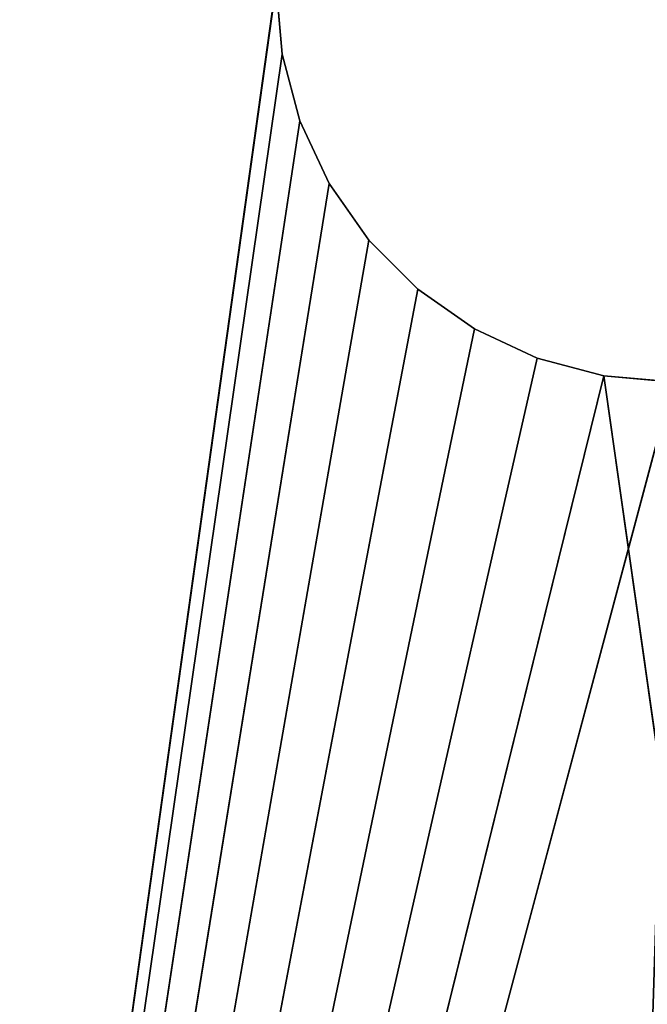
# Model space of a CAD drawing. Extents: x 3 to 633, y 2 to 332.
# Tile 374 of 571: x 621.04 to 624.99, y 36.3 to 42.5. Entities that reach past the tile are written whole.
import ezdxf

# ---------------------------------------------------------------- set-up
doc = ezdxf.new("R2010")
doc.units = 0
doc.header["$LTSCALE"] = 2.54
doc.layers.get('0').update_dxf_attribs({"color": 13, "linetype": 'CONTINUOUS'})

# ---------------------------------------------------------------- blocks, each defined once
blk = doc.blocks.new('P__KA_WN_KOWA_CAVELLA_60X3')
at = {"color": 0}
for p, q in [((622.65, 42.7207, 109.0143), (619.15, 17.7207, 109.0143)), ((622.65, 42.7207, 109.0143), (619.15, 17.7207, 109.0143)), ((622.65, 42.7207, 110.0143), (619.15, 17.7207, 110.0143)), ((622.65, 42.7207, 110.0143), (619.15, 17.7207, 110.0143)), ((622.65, 42.7207, 109.0143), (622.688, 42.2866, 109.0143)), ((622.688, 42.2866, 110.0143), (622.65, 42.7207, 110.0143)), ((622.688, 42.2866, 109.0143), (622.65, 42.7207, 110.0143)), ((622.688, 42.2866, 110.0143), (622.65, 42.7207, 110.0143)), ((622.688, 42.2866, 109.0143), (622.65, 42.7207, 110.0143)), ((622.65, 42.7207, 109.0143), (622.688, 42.2866, 109.0143)), ((622.688, 42.2866, 109.0143), (619.15, 17.7207, 109.0143)), ((622.688, 42.2866, 109.0143), (619.15, 17.7207, 109.0143)), ((622.688, 42.2866, 110.0143), (619.15, 17.7207, 110.0143)), ((622.688, 42.2866, 110.0143), (619.15, 17.7207, 110.0143)), ((622.688, 42.2866, 109.0143), (622.8007, 41.8657, 109.0143)), ((622.8007, 41.8657, 110.0143), (622.688, 42.2866, 110.0143)), ((622.8007, 41.8657, 109.0143), (622.688, 42.2866, 110.0143)), ((622.8007, 41.8657, 110.0143), (622.688, 42.2866, 110.0143)), ((622.8007, 41.8657, 109.0143), (622.688, 42.2866, 110.0143)), ((622.688, 42.2866, 109.0143), (622.8007, 41.8657, 109.0143)), ((622.688, 42.2866, 109.0143), (622.688, 42.2866, 110.0143)), ((622.688, 42.2866, 109.0143), (622.688, 42.2866, 110.0143)), ((619.15, 17.7207, 109.0143), (622.8007, 41.8657, 109.0143)), ((619.15, 17.7207, 109.0143), (622.8007, 41.8657, 109.0143)), ((622.8007, 41.8657, 110.0143), (619.15, 17.7207, 110.0143)), ((622.8007, 41.8657, 110.0143), (619.15, 17.7207, 110.0143)), ((622.8007, 41.8657, 109.0143), (622.9849, 41.4707, 109.0143)), ((622.9849, 41.4707, 110.0143), (622.8007, 41.8657, 110.0143)), ((622.9849, 41.4707, 109.0143), (622.8007, 41.8657, 110.0143)), ((622.9849, 41.4707, 110.0143), (622.8007, 41.8657, 110.0143)), ((622.9849, 41.4707, 109.0143), (622.8007, 41.8657, 110.0143)), ((622.8007, 41.8657, 109.0143), (622.9849, 41.4707, 109.0143)), ((622.8007, 41.8657, 109.0143), (622.8007, 41.8657, 110.0143)), ((622.8007, 41.8657, 109.0143), (622.8007, 41.8657, 110.0143)), ((622.9849, 41.4707, 109.0143), (619.15, 17.7207, 109.0143)), ((622.9849, 41.4707, 109.0143), (619.15, 17.7207, 109.0143)), ((622.9849, 41.4707, 110.0143), (619.15, 17.7207, 110.0143)), ((622.9849, 41.4707, 110.0143), (619.15, 17.7207, 110.0143)), ((622.9849, 41.4707, 109.0143), (623.2349, 41.1137, 109.0143)), ((623.2349, 41.1137, 110.0143), (622.9849, 41.4707, 110.0143)), ((623.2349, 41.1137, 109.0143), (622.9849, 41.4707, 110.0143)), ((623.2349, 41.1137, 110.0143), (622.9849, 41.4707, 110.0143)), ((623.2349, 41.1137, 109.0143), (622.9849, 41.4707, 110.0143)), ((622.9849, 41.4707, 109.0143), (623.2349, 41.1137, 109.0143)), ((622.9849, 41.4707, 109.0143), (622.9849, 41.4707, 110.0143)), ((622.9849, 41.4707, 109.0143), (622.9849, 41.4707, 110.0143)), ((623.2349, 41.1137, 109.0143), (619.15, 17.7207, 109.0143)), ((623.2349, 41.1137, 109.0143), (619.15, 17.7207, 109.0143)), ((619.15, 17.7207, 110.0143), (623.2349, 41.1137, 110.0143)), ((619.15, 17.7207, 110.0143), (623.2349, 41.1137, 110.0143)), ((623.2349, 41.1137, 109.0143), (623.543, 40.8056, 109.0143)), ((623.543, 40.8056, 110.0143), (623.2349, 41.1137, 110.0143)), ((623.543, 40.8056, 109.0143), (623.2349, 41.1137, 110.0143)), ((623.543, 40.8056, 110.0143), (623.2349, 41.1137, 110.0143)), ((623.543, 40.8056, 109.0143), (623.2349, 41.1137, 110.0143)), ((623.2349, 41.1137, 109.0143), (623.543, 40.8056, 109.0143)), ((623.2349, 41.1137, 109.0143), (623.2349, 41.1137, 110.0143)), ((623.2349, 41.1137, 109.0143), (623.2349, 41.1137, 110.0143)), ((623.543, 40.8056, 109.0143), (619.15, 17.7207, 109.0143)), ((623.543, 40.8056, 109.0143), (619.15, 17.7207, 109.0143)), ((623.543, 40.8056, 110.0143), (619.15, 17.7207, 110.0143)), ((623.543, 40.8056, 110.0143), (619.15, 17.7207, 110.0143)), ((623.543, 40.8056, 109.0143), (623.9, 40.5556, 109.0143)), ((623.9, 40.5556, 110.0143), (623.543, 40.8056, 110.0143)), ((623.9, 40.5556, 109.0143), (623.543, 40.8056, 110.0143)), ((623.9, 40.5556, 110.0143), (623.543, 40.8056, 110.0143)), ((623.9, 40.5556, 109.0143), (623.543, 40.8056, 110.0143)), ((623.543, 40.8056, 109.0143), (623.9, 40.5556, 109.0143)), ((623.543, 40.8056, 109.0143), (623.543, 40.8056, 110.0143)), ((623.543, 40.8056, 109.0143), (623.543, 40.8056, 110.0143)), ((623.9, 40.5556, 109.0143), (619.15, 17.7207, 109.0143)), ((623.9, 40.5556, 109.0143), (619.15, 17.7207, 109.0143)), ((623.9, 40.5556, 110.0143), (619.15, 17.7207, 110.0143)), ((623.9, 40.5556, 110.0143), (619.15, 17.7207, 110.0143)), ((623.9, 40.5556, 109.0143), (624.2949, 40.3715, 109.0143)), ((624.2949, 40.3715, 110.0143), (623.9, 40.5556, 110.0143)), ((624.2949, 40.3715, 109.0143), (623.9, 40.5556, 110.0143)), ((624.2949, 40.3715, 110.0143), (623.9, 40.5556, 110.0143)), ((624.2949, 40.3715, 109.0143), (623.9, 40.5556, 110.0143)), ((623.9, 40.5556, 109.0143), (624.2949, 40.3715, 109.0143)), ((623.9, 40.5556, 109.0143), (623.9, 40.5556, 110.0143)), ((623.9, 40.5556, 109.0143), (623.9, 40.5556, 110.0143)), ((624.2949, 40.3715, 109.0143), (619.15, 17.7207, 109.0143)), ((624.2949, 40.3715, 109.0143), (619.15, 17.7207, 109.0143)), ((624.2949, 40.3715, 110.0143), (619.15, 17.7207, 110.0143)), ((624.2949, 40.3715, 110.0143), (619.15, 17.7207, 110.0143)), ((624.2949, 40.3715, 109.0143), (624.7159, 40.2587, 109.0143)), ((624.7159, 40.2587, 110.0143), (624.2949, 40.3715, 110.0143)), ((624.7159, 40.2587, 109.0143), (624.2949, 40.3715, 110.0143)), ((624.7159, 40.2587, 110.0143), (624.2949, 40.3715, 110.0143)), ((624.7159, 40.2587, 109.0143), (624.2949, 40.3715, 110.0143)), ((624.2949, 40.3715, 109.0143), (624.7159, 40.2587, 109.0143)), ((624.2949, 40.3715, 109.0143), (624.2949, 40.3715, 110.0143)), ((624.2949, 40.3715, 109.0143), (624.2949, 40.3715, 110.0143)), ((624.7159, 40.2587, 109.0143), (619.15, 17.7207, 109.0143)), ((624.7159, 40.2587, 109.0143), (619.15, 17.7207, 109.0143)), ((624.7159, 40.2587, 110.0143), (619.15, 17.7207, 110.0143)), ((624.7159, 40.2587, 110.0143), (619.15, 17.7207, 110.0143)), ((625.15, 40.2207, 110.0143), (619.15, 17.7207, 110.0143)), ((625.15, 40.2207, 110.0143), (619.15, 17.7207, 110.0143)), ((624.7159, 40.2587, 109.0143), (628.2852, 15.1171, 109.0143)), ((624.7159, 40.2587, 109.0143), (628.2852, 15.1171, 109.0143)), ((624.7159, 40.2587, 109.0143), (625.15, 40.2207, 109.0143)), ((625.15, 40.2207, 110.0143), (624.7159, 40.2587, 110.0143)), ((625.15, 40.2207, 109.0143), (624.7159, 40.2587, 110.0143)), ((625.15, 40.2207, 110.0143), (624.7159, 40.2587, 110.0143)), ((625.15, 40.2207, 109.0143), (624.7159, 40.2587, 110.0143)), ((624.7159, 40.2587, 109.0143), (625.15, 40.2207, 109.0143)), ((624.7159, 40.2587, 109.0143), (624.7159, 40.2587, 110.0143)), ((624.7159, 40.2587, 109.0143), (624.7159, 40.2587, 110.0143))]:
    blk.add_line(p, q, dxfattribs=at)
mesh = blk.add_polyface(dxfattribs=at)
corners = [(633.15, 326.65, 113.0143), (617.65, 315.15, 113.0143), (633.15, 6.65, 113.0143)]
mesh.append_faces([[corners[k] for k in face] for face in [(0, 1, 2)]], dxfattribs={"color": 0})
mesh = blk.add_polyface(dxfattribs=at)
corners = [(633.15, 6.65, 110.0143), (617.65, 18.15, 110.0143), (633.15, 326.65, 110.0143)]
mesh.append_faces([[corners[k] for k in face] for face in [(0, 1, 2)]], dxfattribs={"color": 0})
mesh = blk.add_polyface(dxfattribs=at)
corners = [(633.15, 326.65, 110.0143), (617.65, 18.15, 110.0143), (617.65, 315.15, 110.0143)]
mesh.append_faces([[corners[k] for k in face] for face in [(0, 1, 2)]], dxfattribs={"color": 0})
mesh = blk.add_polyface(dxfattribs=at)
corners = [(622.65, 42.7207, 109.0143), (619.15, 17.7207, 109.0143), (619.15, 315.5793, 109.0143)]
mesh.append_faces([[corners[k] for k in face] for face in [(0, 1, 2)]], dxfattribs={"color": 0})
mesh = blk.add_polyface(dxfattribs=at)
corners = [(622.65, 290.5793, 110.0143), (619.15, 315.5793, 110.0143), (619.15, 17.7207, 110.0143)]
mesh.append_faces([[corners[k] for k in face] for face in [(0, 1, 2)]], dxfattribs={"color": 0})
mesh = blk.add_polyface(dxfattribs=at)
corners = [(633.15, 6.65, 113.0143), (617.65, 315.15, 113.0143), (617.65, 18.15, 113.0143)]
mesh.append_faces([[corners[k] for k in face] for face in [(0, 1, 2)]], dxfattribs={"color": 0})
mesh = blk.add_polyface(dxfattribs=at)
corners = [(622.688, 290.1452, 110.0143), (622.65, 290.5793, 110.0143), (619.15, 17.7207, 110.0143)]
mesh.append_faces([[corners[k] for k in face] for face in [(0, 1, 2)]], dxfattribs={"color": 0})
mesh = blk.add_polyface(dxfattribs=at)
corners = [(622.688, 290.1452, 110.0143), (619.15, 17.7207, 110.0143), (622.65, 166.65, 110.0143)]
mesh.append_faces([[corners[k] for k in face] for face in [(0, 1, 2)]], dxfattribs={"color": 0})
mesh = blk.add_polyface(dxfattribs=at)
corners = [(622.688, 166.2159, 110.0143), (622.65, 166.65, 110.0143), (619.15, 17.7207, 110.0143)]
mesh.append_faces([[corners[k] for k in face] for face in [(0, 1, 2)]], dxfattribs={"color": 0})
mesh = blk.add_polyface(dxfattribs=at)
corners = [(622.8007, 165.795, 110.0143), (622.688, 166.2159, 110.0143), (619.15, 17.7207, 110.0143)]
mesh.append_faces([[corners[k] for k in face] for face in [(0, 1, 2)]], dxfattribs={"color": 0})
mesh = blk.add_polyface(dxfattribs=at)
corners = [(622.9849, 165.4, 110.0143), (622.8007, 165.795, 110.0143), (619.15, 17.7207, 110.0143)]
mesh.append_faces([[corners[k] for k in face] for face in [(0, 1, 2)]], dxfattribs={"color": 0})
mesh = blk.add_polyface(dxfattribs=at)
corners = [(623.2349, 165.043, 110.0143), (622.9849, 165.4, 110.0143), (619.15, 17.7207, 110.0143)]
mesh.append_faces([[corners[k] for k in face] for face in [(0, 1, 2)]], dxfattribs={"color": 0})
mesh = blk.add_polyface(dxfattribs=at)
corners = [(623.543, 164.7349, 110.0143), (623.2349, 165.043, 110.0143), (619.15, 17.7207, 110.0143)]
mesh.append_faces([[corners[k] for k in face] for face in [(0, 1, 2)]], dxfattribs={"color": 0})
mesh = blk.add_polyface(dxfattribs=at)
corners = [(623.9, 164.4849, 110.0143), (623.543, 164.7349, 110.0143), (619.15, 17.7207, 110.0143)]
mesh.append_faces([[corners[k] for k in face] for face in [(0, 1, 2)]], dxfattribs={"color": 0})
mesh = blk.add_polyface(dxfattribs=at)
corners = [(624.2949, 164.3008, 110.0143), (623.9, 164.4849, 110.0143), (619.15, 17.7207, 110.0143)]
mesh.append_faces([[corners[k] for k in face] for face in [(0, 1, 2)]], dxfattribs={"color": 0})
mesh = blk.add_polyface(dxfattribs=at)
corners = [(624.7159, 164.188, 110.0143), (624.2949, 164.3008, 110.0143), (619.15, 17.7207, 110.0143)]
mesh.append_faces([[corners[k] for k in face] for face in [(0, 1, 2)]], dxfattribs={"color": 0})
mesh = blk.add_polyface(dxfattribs=at)
corners = [(625.15, 164.15, 110.0143), (624.7159, 164.188, 110.0143), (619.15, 17.7207, 110.0143)]
mesh.append_faces([[corners[k] for k in face] for face in [(0, 1, 2)]], dxfattribs={"color": 0})
mesh = blk.add_polyface(dxfattribs=at)
corners = [(625.15, 164.15, 110.0143), (619.15, 17.7207, 110.0143), (622.65, 42.7207, 110.0143)]
mesh.append_faces([[corners[k] for k in face] for face in [(0, 1, 2)]], dxfattribs={"color": 0})
mesh = blk.add_polyface(dxfattribs=at)
corners = [(622.688, 42.2866, 109.0143), (619.15, 17.7207, 109.0143), (622.65, 42.7207, 109.0143)]
mesh.append_faces([[corners[k] for k in face] for face in [(0, 1, 2)]], dxfattribs={"color": 0})
mesh = blk.add_polyface(dxfattribs=at)
corners = [(622.688, 42.2866, 110.0143), (622.65, 42.7207, 110.0143), (619.15, 17.7207, 110.0143)]
mesh.append_faces([[corners[k] for k in face] for face in [(0, 1, 2)]], dxfattribs={"color": 0})
mesh = blk.add_polyface(dxfattribs=at)
corners = [(622.65, 42.7207, 110.0143), (622.688, 42.2866, 110.0143), (622.688, 42.2866, 109.0143)]
mesh.append_faces([[corners[k] for k in face] for face in [(0, 1, 2)]], dxfattribs={"color": 0})
mesh = blk.add_polyface(dxfattribs=at)
corners = [(622.65, 42.7207, 110.0143), (622.688, 42.2866, 109.0143), (622.65, 42.7207, 109.0143)]
mesh.append_faces([[corners[k] for k in face] for face in [(0, 1, 2)]], dxfattribs={"color": 0})
mesh = blk.add_polyface(dxfattribs=at)
corners = [(622.8007, 41.8657, 109.0143), (619.15, 17.7207, 109.0143), (622.688, 42.2866, 109.0143)]
mesh.append_faces([[corners[k] for k in face] for face in [(0, 1, 2)]], dxfattribs={"color": 0})
mesh = blk.add_polyface(dxfattribs=at)
corners = [(622.8007, 41.8657, 110.0143), (622.688, 42.2866, 110.0143), (619.15, 17.7207, 110.0143)]
mesh.append_faces([[corners[k] for k in face] for face in [(0, 1, 2)]], dxfattribs={"color": 0})
mesh = blk.add_polyface(dxfattribs=at)
corners = [(622.688, 42.2866, 110.0143), (622.8007, 41.8657, 110.0143), (622.8007, 41.8657, 109.0143)]
mesh.append_faces([[corners[k] for k in face] for face in [(0, 1, 2)]], dxfattribs={"color": 0})
mesh = blk.add_polyface(dxfattribs=at)
corners = [(622.688, 42.2866, 110.0143), (622.8007, 41.8657, 109.0143), (622.688, 42.2866, 109.0143)]
mesh.append_faces([[corners[k] for k in face] for face in [(0, 1, 2)]], dxfattribs={"color": 0})
mesh = blk.add_polyface(dxfattribs=at)
corners = [(622.9849, 41.4707, 109.0143), (619.15, 17.7207, 109.0143), (622.8007, 41.8657, 109.0143)]
mesh.append_faces([[corners[k] for k in face] for face in [(0, 1, 2)]], dxfattribs={"color": 0})
mesh = blk.add_polyface(dxfattribs=at)
corners = [(622.9849, 41.4707, 110.0143), (622.8007, 41.8657, 110.0143), (619.15, 17.7207, 110.0143)]
mesh.append_faces([[corners[k] for k in face] for face in [(0, 1, 2)]], dxfattribs={"color": 0})
mesh = blk.add_polyface(dxfattribs=at)
corners = [(622.8007, 41.8657, 110.0143), (622.9849, 41.4707, 110.0143), (622.9849, 41.4707, 109.0143)]
mesh.append_faces([[corners[k] for k in face] for face in [(0, 1, 2)]], dxfattribs={"color": 0})
mesh = blk.add_polyface(dxfattribs=at)
corners = [(622.8007, 41.8657, 110.0143), (622.9849, 41.4707, 109.0143), (622.8007, 41.8657, 109.0143)]
mesh.append_faces([[corners[k] for k in face] for face in [(0, 1, 2)]], dxfattribs={"color": 0})
mesh = blk.add_polyface(dxfattribs=at)
corners = [(623.2349, 41.1137, 109.0143), (619.15, 17.7207, 109.0143), (622.9849, 41.4707, 109.0143)]
mesh.append_faces([[corners[k] for k in face] for face in [(0, 1, 2)]], dxfattribs={"color": 0})
mesh = blk.add_polyface(dxfattribs=at)
corners = [(623.2349, 41.1137, 110.0143), (622.9849, 41.4707, 110.0143), (619.15, 17.7207, 110.0143)]
mesh.append_faces([[corners[k] for k in face] for face in [(0, 1, 2)]], dxfattribs={"color": 0})
mesh = blk.add_polyface(dxfattribs=at)
corners = [(622.9849, 41.4707, 110.0143), (623.2349, 41.1137, 110.0143), (623.2349, 41.1137, 109.0143)]
mesh.append_faces([[corners[k] for k in face] for face in [(0, 1, 2)]], dxfattribs={"color": 0})
mesh = blk.add_polyface(dxfattribs=at)
corners = [(622.9849, 41.4707, 110.0143), (623.2349, 41.1137, 109.0143), (622.9849, 41.4707, 109.0143)]
mesh.append_faces([[corners[k] for k in face] for face in [(0, 1, 2)]], dxfattribs={"color": 0})
mesh = blk.add_polyface(dxfattribs=at)
corners = [(623.543, 40.8056, 109.0143), (619.15, 17.7207, 109.0143), (623.2349, 41.1137, 109.0143)]
mesh.append_faces([[corners[k] for k in face] for face in [(0, 1, 2)]], dxfattribs={"color": 0})
mesh = blk.add_polyface(dxfattribs=at)
corners = [(623.543, 40.8056, 110.0143), (623.2349, 41.1137, 110.0143), (619.15, 17.7207, 110.0143)]
mesh.append_faces([[corners[k] for k in face] for face in [(0, 1, 2)]], dxfattribs={"color": 0})
mesh = blk.add_polyface(dxfattribs=at)
corners = [(623.543, 40.8056, 110.0143), (623.543, 40.8056, 109.0143), (623.2349, 41.1137, 110.0143)]
mesh.append_faces([[corners[k] for k in face] for face in [(0, 1, 2)]], dxfattribs={"color": 0})
mesh = blk.add_polyface(dxfattribs=at)
corners = [(623.2349, 41.1137, 110.0143), (623.543, 40.8056, 109.0143), (623.2349, 41.1137, 109.0143)]
mesh.append_faces([[corners[k] for k in face] for face in [(0, 1, 2)]], dxfattribs={"color": 0})
mesh = blk.add_polyface(dxfattribs=at)
corners = [(623.9, 40.5556, 109.0143), (619.15, 17.7207, 109.0143), (623.543, 40.8056, 109.0143)]
mesh.append_faces([[corners[k] for k in face] for face in [(0, 1, 2)]], dxfattribs={"color": 0})
mesh = blk.add_polyface(dxfattribs=at)
corners = [(623.9, 40.5556, 110.0143), (623.543, 40.8056, 110.0143), (619.15, 17.7207, 110.0143)]
mesh.append_faces([[corners[k] for k in face] for face in [(0, 1, 2)]], dxfattribs={"color": 0})
mesh = blk.add_polyface(dxfattribs=at)
corners = [(623.9, 40.5556, 110.0143), (623.9, 40.5556, 109.0143), (623.543, 40.8056, 110.0143)]
mesh.append_faces([[corners[k] for k in face] for face in [(0, 1, 2)]], dxfattribs={"color": 0})
mesh = blk.add_polyface(dxfattribs=at)
corners = [(623.543, 40.8056, 110.0143), (623.9, 40.5556, 109.0143), (623.543, 40.8056, 109.0143)]
mesh.append_faces([[corners[k] for k in face] for face in [(0, 1, 2)]], dxfattribs={"color": 0})
mesh = blk.add_polyface(dxfattribs=at)
corners = [(624.2949, 40.3715, 109.0143), (619.15, 17.7207, 109.0143), (623.9, 40.5556, 109.0143)]
mesh.append_faces([[corners[k] for k in face] for face in [(0, 1, 2)]], dxfattribs={"color": 0})
mesh = blk.add_polyface(dxfattribs=at)
corners = [(624.2949, 40.3715, 110.0143), (623.9, 40.5556, 110.0143), (619.15, 17.7207, 110.0143)]
mesh.append_faces([[corners[k] for k in face] for face in [(0, 1, 2)]], dxfattribs={"color": 0})
mesh = blk.add_polyface(dxfattribs=at)
corners = [(624.2949, 40.3715, 110.0143), (624.2949, 40.3715, 109.0143), (623.9, 40.5556, 110.0143)]
mesh.append_faces([[corners[k] for k in face] for face in [(0, 1, 2)]], dxfattribs={"color": 0})
mesh = blk.add_polyface(dxfattribs=at)
corners = [(623.9, 40.5556, 110.0143), (624.2949, 40.3715, 109.0143), (623.9, 40.5556, 109.0143)]
mesh.append_faces([[corners[k] for k in face] for face in [(0, 1, 2)]], dxfattribs={"color": 0})
mesh = blk.add_polyface(dxfattribs=at)
corners = [(624.7159, 40.2587, 109.0143), (619.15, 17.7207, 109.0143), (624.2949, 40.3715, 109.0143)]
mesh.append_faces([[corners[k] for k in face] for face in [(0, 1, 2)]], dxfattribs={"color": 0})
mesh = blk.add_polyface(dxfattribs=at)
corners = [(624.7159, 40.2587, 110.0143), (624.2949, 40.3715, 110.0143), (619.15, 17.7207, 110.0143)]
mesh.append_faces([[corners[k] for k in face] for face in [(0, 1, 2)]], dxfattribs={"color": 0})
mesh = blk.add_polyface(dxfattribs=at)
corners = [(624.7159, 40.2587, 110.0143), (624.7159, 40.2587, 109.0143), (624.2949, 40.3715, 110.0143)]
mesh.append_faces([[corners[k] for k in face] for face in [(0, 1, 2)]], dxfattribs={"color": 0})
mesh = blk.add_polyface(dxfattribs=at)
corners = [(624.2949, 40.3715, 110.0143), (624.7159, 40.2587, 109.0143), (624.2949, 40.3715, 109.0143)]
mesh.append_faces([[corners[k] for k in face] for face in [(0, 1, 2)]], dxfattribs={"color": 0})
mesh = blk.add_polyface(dxfattribs=at)
corners = [(628.2852, 15.1171, 109.0143), (619.15, 17.7207, 109.0143), (624.7159, 40.2587, 109.0143)]
mesh.append_faces([[corners[k] for k in face] for face in [(0, 1, 2)]], dxfattribs={"color": 0})
mesh = blk.add_polyface(dxfattribs=at)
corners = [(625.15, 40.2207, 110.0143), (624.7159, 40.2587, 110.0143), (619.15, 17.7207, 110.0143)]
mesh.append_faces([[corners[k] for k in face] for face in [(0, 1, 2)]], dxfattribs={"color": 0})
mesh = blk.add_polyface(dxfattribs=at)
corners = [(625.15, 40.2207, 110.0143), (619.15, 17.7207, 110.0143), (624.2207, 10.7914, 110.0143)]
mesh.append_faces([[corners[k] for k in face] for face in [(0, 1, 2)]], dxfattribs={"color": 0})
mesh = blk.add_polyface(dxfattribs=at)
corners = [(626.7566, 13.3273, 110.0143), (625.15, 40.2207, 110.0143), (624.2207, 10.7914, 110.0143)]
mesh.append_faces([[corners[k] for k in face] for face in [(0, 1, 2)]], dxfattribs={"color": 0})
mesh = blk.add_polyface(dxfattribs=at)
corners = [(628.2852, 15.1171, 109.0143), (624.7159, 40.2587, 109.0143), (625.15, 40.2207, 109.0143)]
mesh.append_faces([[corners[k] for k in face] for face in [(0, 1, 2)]], dxfattribs={"color": 0})
mesh = blk.add_polyface(dxfattribs=at)
corners = [(625.15, 40.2207, 110.0143), (625.15, 40.2207, 109.0143), (624.7159, 40.2587, 110.0143)]
mesh.append_faces([[corners[k] for k in face] for face in [(0, 1, 2)]], dxfattribs={"color": 0})
mesh = blk.add_polyface(dxfattribs=at)
corners = [(624.7159, 40.2587, 110.0143), (625.15, 40.2207, 109.0143), (624.7159, 40.2587, 109.0143)]
mesh.append_faces([[corners[k] for k in face] for face in [(0, 1, 2)]], dxfattribs={"color": 0})

msp = doc.modelspace()

# ---------------------------------------------------------------- block references
at = {"color": 0}
msp.add_blockref('P__KA_WN_KOWA_CAVELLA_60X3', (0, 0), dxfattribs=at)

doc.saveas('drawing.dxf')
